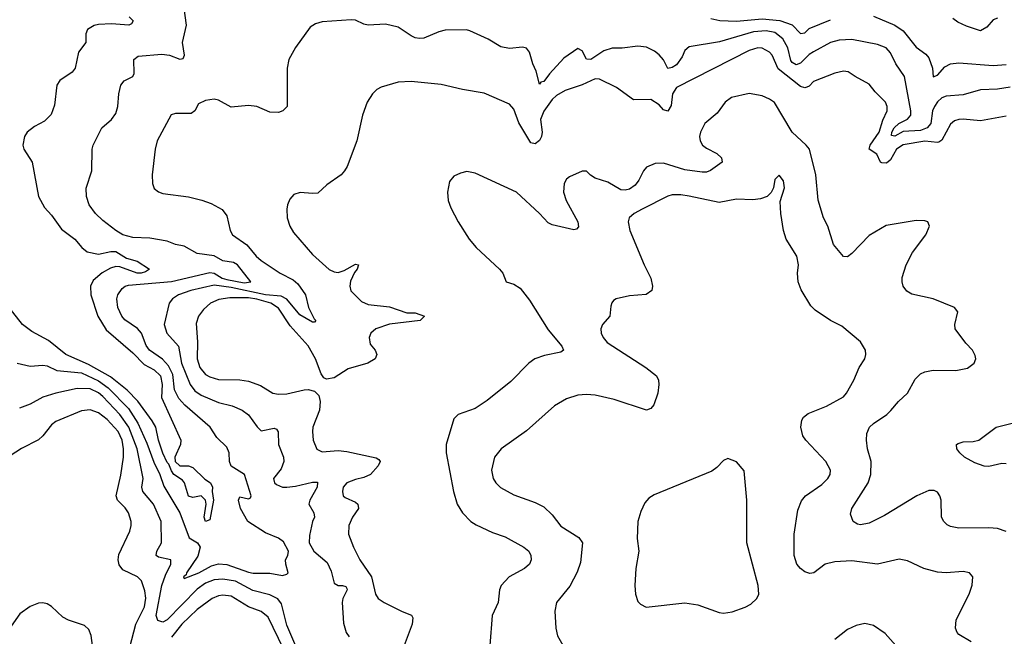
# Model space of a CAD drawing. Header units: inches. Extents: x 1173000 to 1307049, y 522583 to 678455.
# Tile 300 of 617: x 1274101 to 1278702, y 545693 to 548576. Entities that reach past the tile are written whole.
import ezdxf

# ---------------------------------------------------------------- set-up
doc = ezdxf.new("R2010")
doc.units = ezdxf.units.IN
doc.header["$MEASUREMENT"] = 0
doc.layers.add('B2574', color=7, linetype='Continuous')

msp = doc.modelspace()

# ---------------------------------------------------------------- linework, layer by layer
at = {"layer": 'B2574', "color": 5}
for points, elevation in [([(1274090, 546969.8), (1274150, 546955.7), (1274210, 546961.1), (1274230, 546957), (1274275.6, 546935.6), (1274390, 546924.2), (1274470, 546886.9), (1274515.1, 546855.1), (1274610, 546758.4), (1274654.1, 546690), (1274696.2, 546596.2), (1274727.4, 546507.4), (1274756.8, 546450), (1274774.5, 546394.5), (1274849.1, 546270), (1274893.8, 546153.8), (1274932.9, 546130), (1274943.9, 546110), (1274933, 546067), (1274881.4, 545990), (1274879.6, 545980.4), (1274866.6, 545970), (1274870, 545963), (1274938.6, 545990), (1274997.4, 546022.6), (1275031, 546031), (1275070, 546029.1), (1275170, 545992.2), (1275191.8, 545988.2), (1275270, 545987.2), (1275330, 545977.6), (1275350, 545983.1), (1275356, 545990), (1275344.2, 546030), (1275343.3, 546050), (1275353.5, 546070), (1275356.8, 546090), (1275334.5, 546134.5), (1275311, 546151), (1275250, 546176.6), (1275167.8, 546230), (1275133.2, 546290), (1275124.2, 546330), (1275130, 546344.5), (1275170, 546335.8), (1275179.4, 546340.6), (1275182.3, 546350), (1275152.5, 546450), (1275089, 546489), (1275081.5, 546510), (1275079.8, 546550), (1275070, 546576.5), (1275022.8, 546622.8), (1274991.1, 546670), (1274873.2, 546773.2), (1274844.7, 546804.7), (1274825.4, 546845.4), (1274816.5, 546916.5), (1274796.9, 546956.9), (1274768.8, 546988.8), (1274708.6, 547030), (1274693.1, 547053.1), (1274670, 547110.2), (1274651.2, 547131.2), (1274593.2, 547173.2), (1274579.4, 547190), (1274560.2, 547230), (1274555, 547270), (1274559.2, 547290), (1274580.5, 547319.5), (1274593.7, 547330), (1274610, 547335.3), (1274810, 547352.5), (1274990, 547393.9), (1275010, 547390.3), (1275048.1, 547368.1), (1275070, 547361.3), (1275150, 547344.8), (1275180.9, 547350), (1275118.7, 547430), (1275101.1, 547441.1), (1275050, 547449), (1275010, 547471.9), (1274930, 547483), (1274870, 547516.8), (1274830, 547525), (1274790, 547540.2), (1274710, 547554.6), (1274630, 547558.2), (1274583.8, 547570), (1274550.4, 547590), (1274490, 547636.5), (1274455.6, 547670), (1274425.8, 547710), (1274412.8, 547750), (1274412.1, 547787.9), (1274439, 547870), (1274439.7, 547970), (1274444.7, 547990), (1274485.3, 548070), (1274530.3, 548110), (1274550, 548137), (1274560.2, 548170), (1274564.7, 548230), (1274573.6, 548270), (1274590, 548289.7), (1274630.2, 548309.8), (1274636.3, 548323.7), (1274634.9, 548390), (1274654.6, 548405.4), (1274765.1, 548414.9), (1274800.7, 548410), (1274850, 548390.8), (1274865.1, 548394.9), (1274871.6, 548410), (1274861.5, 548470), (1274881.1, 548550), (1274870.2, 548630.2)], 740), ([(1274612.4, 548590), (1274631.4, 548570), (1274623.6, 548556.4), (1274610.8, 548550), (1274530, 548556), (1274470, 548552.8), (1274450, 548549.2), (1274418, 548530), (1274410.2, 548510), (1274410.9, 548469.1), (1274375.8, 548424.2), (1274360.3, 548350), (1274346, 548330), (1274288.9, 548291.1), (1274274.7, 548270), (1274263.5, 548176.5), (1274248.1, 548131.9), (1274218, 548102), (1274170, 548076), (1274136.9, 548050), (1274123.6, 548030), (1274115.9, 547990), (1274120.2, 547970), (1274159.7, 547910), (1274189.1, 547750), (1274217.3, 547697.3), (1274250, 547661.7), (1274296.1, 547596.1), (1274358.7, 547550), (1274392.3, 547510), (1274417, 547490), (1274470, 547480.3), (1274527.7, 547492.3), (1274550, 547491.5), (1274600.5, 547460.5), (1274650, 547446.9), (1274707.8, 547410), (1274690, 547397.1), (1274669.5, 547390.5), (1274650, 547391.4), (1274570, 547420.9), (1274550, 547421.3), (1274526, 547414), (1274487, 547393), (1274444.1, 547355.9), (1274432.2, 547330), (1274434.4, 547290), (1274466.2, 547190), (1274506.2, 547126.2), (1274630, 547018), (1274683, 546963), (1274730, 546939), (1274759.4, 546910), (1274767.4, 546870), (1274763.8, 546810), (1274853.8, 546610), (1274853.4, 546590), (1274825.9, 546530), (1274828, 546510), (1274850, 546490.1), (1274890, 546489.4), (1274910, 546482.5), (1274967.2, 546427.2), (1274992.4, 546410), (1275002.8, 546390), (1275000.5, 546370), (1275006.3, 546330), (1274990, 546237), (1274970, 546229.4), (1274964.1, 546250), (1274972.8, 546310), (1274969.5, 546330), (1274950, 546349.5), (1274910, 546342.4), (1274890, 546347.2), (1274871.8, 546410), (1274862.6, 546422.6), (1274821.8, 546450), (1274810, 546466.8), (1274798, 546498), (1274790, 546504.8), (1274770, 546548.8), (1274750.4, 546610), (1274737.3, 546670), (1274720.8, 546700.8), (1274652.9, 546792.9), (1274603.2, 546843.2), (1274525.2, 546905.2), (1274423.4, 546963.4), (1274316.8, 547010), (1274236.3, 547076.3), (1274158.4, 547118.4), (1274114.2, 547150), (1274051.9, 547230)], 720), ([(1278730, 548260.6), (1278670, 548250.5), (1278590, 548247.8), (1278510, 548224.1), (1278430, 548218.9), (1278410, 548209.9), (1278390, 548191.6), (1278376.2, 548170), (1278366, 548150), (1278358, 548090), (1278340.9, 548070), (1278310, 548058.5), (1278230, 548052.6), (1278190, 548032.1), (1278175.1, 548035.1), (1278176.9, 548050), (1278187.1, 548070), (1278209.4, 548090.6), (1278250, 548110.8), (1278264.5, 548130), (1278264.5, 548150), (1278235.4, 548310), (1278194.4, 548370), (1278170, 548420.5), (1278150, 548445.1), (1278110, 548460.6), (1277990, 548483.6), (1277930, 548479.9), (1277890, 548468.7), (1277810, 548426.2), (1277790, 548412.7), (1277750, 548372.8), (1277730, 548364.3), (1277710, 548375.9), (1277705.1, 548385.1), (1277690, 548444.2), (1277666.8, 548486.8), (1277630, 548516.5), (1277590, 548524.5), (1277530, 548519), (1277371.7, 548471.7), (1277230, 548448.4), (1277210, 548431.5), (1277197.5, 548402.5), (1277170, 548365), (1277150, 548352.3), (1277130, 548347.2), (1277110, 548388.3), (1277090, 548411.1), (1277068.2, 548428.2), (1277030, 548448), (1276990, 548452.6), (1276916.6, 548443.4), (1276870, 548443.2), (1276830, 548429.9), (1276770, 548390.5), (1276750, 548391.1), (1276730, 548430.6), (1276710, 548442), (1276644.4, 548395.6), (1276576.9, 548323.1), (1276550, 548287.4), (1276536.9, 548283.1), (1276530, 548274), (1276515, 548335), (1276499.2, 548370), (1276484.2, 548424.2), (1276470, 548443.5), (1276450, 548447.6), (1276390, 548442), (1276350, 548449.8), (1276290, 548484.2), (1276204.4, 548524.4), (1276188.5, 548528.5), (1276090, 548527.4), (1276060.4, 548519.6), (1275990.2, 548489.8), (1275970, 548487.7), (1275950, 548491), (1275930, 548500.9), (1275870, 548541), (1275810, 548555.1), (1275730, 548550.8), (1275710, 548554.5), (1275670, 548573.1), (1275650, 548575), (1275514.4, 548565.6), (1275484, 548556), (1275458.8, 548541.2), (1275390, 548445.2), (1275359.3, 548390), (1275350.4, 548349.6), (1275350.4, 548170), (1275330.7, 548150), (1275310, 548142.4), (1275270, 548144.2), (1275210, 548169.6), (1275170, 548175.1), (1275090, 548167.6), (1275030, 548199.6), (1275010, 548204.2), (1274970, 548198.7), (1274937.1, 548182.9), (1274920.5, 548150), (1274902.6, 548137.4), (1274830, 548138), (1274809.4, 548130.6), (1274744.2, 548010), (1274734.9, 547970), (1274720.4, 547850), (1274722.4, 547810), (1274730, 547787.3), (1274750, 547770.5), (1274770, 547763.7), (1274890, 547748.1), (1274951.9, 547731.9), (1274996.6, 547716.6), (1275048.2, 547688.2), (1275070, 547658.8), (1275084.2, 547590), (1275095.8, 547570), (1275163.2, 547523.2), (1275206.5, 547470), (1275228.9, 547450), (1275318.5, 547390), (1275379.7, 547359.7), (1275400.7, 547340.7), (1275436.8, 547290), (1275451.4, 547230), (1275477, 547177), (1275484.4, 547170), (1275478.5, 547161.5), (1275470, 547161), (1275410, 547195.2), (1275349.3, 547269.3), (1275322.7, 547282.7), (1275250, 547289.7), (1275090, 547323.2), (1275010, 547334), (1274901.3, 547310), (1274843.6, 547290), (1274814.9, 547270), (1274800.2, 547250), (1274777.2, 547150), (1274789.6, 547109.6), (1274843.6, 547050), (1274857.9, 546970), (1274897.5, 546870), (1274920.2, 546840.2), (1274950, 546820.1), (1275030, 546785.5), (1275094.9, 546770), (1275141.1, 546750), (1275170, 546727.8), (1275211.4, 546671.4), (1275230, 546654), (1275290, 546666.7), (1275301.7, 546661.7), (1275309.2, 546649.2), (1275310.2, 546590), (1275334.2, 546530), (1275335.9, 546510), (1275323.5, 546476.5), (1275287.9, 546430), (1275292, 546410), (1275302, 546402), (1275330, 546390.2), (1275350, 546389.5), (1275390, 546394.6), (1275470, 546414), (1275493.3, 546413.3), (1275491.8, 546390), (1275457.3, 546330), (1275452.5, 546310), (1275476.1, 546270), (1275479.6, 546250), (1275470.2, 546230), (1275455.8, 546164.2), (1275453.6, 546130), (1275475.2, 546090), (1275537.3, 546037.3), (1275557.1, 545997.1), (1275570, 545941.6), (1275590, 545929.5), (1275610.1, 545930.1), (1275625, 545925), (1275630, 545916.3), (1275631.6, 545910), (1275611.8, 545870), (1275607.6, 545850), (1275614.1, 545754.1), (1275627.2, 545710), (1275640.2, 545690)], 760), ([(1277330, 548581.7), (1277372.1, 548572.1), (1277450, 548568.4), (1277570, 548580.5), (1277652.8, 548572.8), (1277710, 548551.5), (1277750, 548510.8), (1277770, 548513.8), (1277790, 548534.5), (1277890, 548576.1)], 740), ([(1278090, 548592.4), (1278190, 548550.4), (1278230, 548524.5), (1278290, 548447.7), (1278334.6, 548414.6), (1278350, 548397.7), (1278367, 548350), (1278370, 548309), (1278390, 548316.3), (1278423.9, 548356.1), (1278450.8, 548369.2), (1278490, 548374.4), (1278650, 548361.5), (1278710, 548365.7)], 740), ([(1278670, 548583.4), (1278650, 548575), (1278619.7, 548540.3), (1278590, 548524.4), (1278525.5, 548545.5), (1278485.2, 548565.2), (1278461.6, 548581.6)], 720), ([(1278710, 548124.4), (1278590, 548103.6), (1278510, 548111.6), (1278490, 548108.7), (1278470, 548102.5), (1278450, 548088.1), (1278410, 548012.1), (1278396.2, 548003.8), (1278390, 548001.1), (1278330, 548008.2), (1278230, 547991.2), (1278198.9, 547970), (1278170, 547921), (1278158, 547910), (1278150, 547905.7), (1278130, 547906.1), (1278123.5, 547910), (1278107, 547947), (1278070.8, 547970.8), (1278074.5, 547990), (1278117.2, 548050), (1278134.3, 548105.7), (1278154.1, 548150), (1278155, 548170), (1278146.6, 548190), (1278098, 548238), (1278070, 548275.1), (1278004.5, 548310), (1277972.7, 548332.7), (1277950, 548336), (1277910, 548325.6), (1277810, 548287.3), (1277790, 548265.6), (1277779.3, 548260.7), (1277770, 548257.8), (1277750, 548263), (1277646.1, 548346.1), (1277616.7, 548410), (1277604.6, 548424.6), (1277570, 548443.6), (1277550, 548443.9), (1277510, 548431.9), (1277170, 548258.3), (1277151.4, 548230), (1277145.2, 548174.8), (1277130, 548148.5), (1277110, 548154.5), (1277090, 548178.5), (1277050, 548202.7), (1276970, 548201.7), (1276890, 548258.2), (1276810, 548298.6), (1276790, 548300.2), (1276730, 548271.8), (1276650, 548244.2), (1276610, 548221.4), (1276590, 548202.7), (1276550, 548148.4), (1276535.1, 548110), (1276543, 548050), (1276539.5, 548030), (1276530, 548010.5), (1276510, 547995.2), (1276490, 548000.9), (1276433.6, 548093.6), (1276410, 548157.4), (1276390, 548180.4), (1276272.2, 548232.2), (1276170, 548248.9), (1276070, 548273.5), (1275930, 548286.4), (1275870, 548284), (1275790, 548260.5), (1275770.3, 548249.7), (1275750.3, 548229.7), (1275724.4, 548190), (1275703.1, 548130), (1275677, 548010), (1275632, 547890), (1275619.3, 547870), (1275603, 547850), (1275536.3, 547803.7), (1275494.8, 547765.2), (1275470, 547762.7), (1275411.5, 547768.5), (1275381.6, 547758.4), (1275363.7, 547736.3), (1275353.1, 547710), (1275349.1, 547690), (1275351.5, 547650), (1275363.6, 547610), (1275381.2, 547581.2), (1275470, 547478), (1275548, 547408), (1275570, 547396.5), (1275590, 547394.5), (1275617.1, 547402.9), (1275670, 547432.7), (1275684, 547430), (1275678.6, 547410), (1275666.1, 547393.9), (1275647.3, 547352.7), (1275643.2, 547330), (1275648.5, 547308.5), (1275698.5, 547258.5), (1275730, 547243.7), (1275830, 547232.6), (1275910, 547205.7), (1275950, 547204.6), (1275993.1, 547190), (1275973.1, 547170), (1275830, 547151.7), (1275765.8, 547130), (1275742, 547110), (1275734, 547090), (1275739.2, 547059.2), (1275761.6, 547030), (1275770.4, 547010), (1275761.6, 546990), (1275728, 546970), (1275636.9, 546943.1), (1275570, 546902), (1275534.5, 546894.5), (1275522, 546902), (1275510, 546919.3), (1275482.9, 546990), (1275450, 547050.8), (1275365.1, 547145.1), (1275310, 547226.5), (1275274.9, 547250), (1275210, 547269.5), (1275170, 547275), (1275083.9, 547276.1), (1275031.8, 547268.2), (1274993.5, 547250), (1274959.9, 547220.1), (1274937.1, 547190), (1274925.3, 547154.7), (1274932, 547070), (1274930.1, 546990), (1274943.6, 546950), (1274970, 546917.4), (1274990, 546905.4), (1275030, 546893.4), (1275130, 546891.6), (1275170, 546885), (1275225.8, 546865.8), (1275284.9, 546830), (1275310, 546824.4), (1275350, 546826.2), (1275430, 546845.2), (1275450, 546846.5), (1275479.6, 546839.6), (1275498.6, 546818.6), (1275504.9, 546790), (1275501.8, 546750), (1275471.3, 546670), (1275469.2, 546650), (1275473.4, 546610), (1275490, 546567.2), (1275514.7, 546554.7), (1275590, 546560.9), (1275630, 546556.8), (1275767.5, 546527.5), (1275779.6, 546519.6), (1275785.6, 546510), (1275776.9, 546490), (1275741.3, 546450), (1275710, 546434.5), (1275670, 546426.2), (1275629.4, 546410), (1275613.1, 546390), (1275609.5, 546369.5), (1275613.4, 546350), (1275621.6, 546341.6), (1275670, 546319.8), (1275681.5, 546310), (1275683.7, 546290), (1275656.4, 546250), (1275639.1, 546210), (1275637.5, 546170), (1275660.6, 546110), (1275691, 546050), (1275745.6, 545970), (1275763.6, 545890), (1275777, 545870), (1275804.4, 545850), (1275888.2, 545808.2), (1275932.1, 545792.1), (1275939.1, 545779.1), (1275935.4, 545750), (1275897.1, 545650)], 780), ([(1278710, 546182.5), (1278670, 546196.1), (1278630, 546199.9), (1278490, 546198.5), (1278450, 546205.6), (1278434.3, 546214.3), (1278419.2, 546230), (1278408.9, 546250), (1278406.4, 546330), (1278401, 546350), (1278390, 546366), (1278374.7, 546374.7), (1278350, 546374.2), (1278294, 546350), (1278142, 546258), (1278070, 546221.7), (1278030, 546213.5), (1278016.6, 546216.6), (1277996, 546230), (1277983.9, 546263.9), (1277989.7, 546290), (1278065.4, 546410), (1278078.2, 546450), (1278079.6, 546510), (1278062.6, 546570), (1278057.5, 546610), (1278059.6, 546640.4), (1278071.5, 546670), (1278090, 546688.5), (1278152.8, 546730), (1278172, 546748), (1278207.1, 546790), (1278249.7, 546830), (1278285.5, 546894.5), (1278310, 546919.6), (1278330, 546929.1), (1278370, 546937.8), (1278475.1, 546935.1), (1278530, 546946.3), (1278561.6, 546970), (1278569.6, 546990), (1278566.2, 547006.2), (1278554, 547030), (1278522.7, 547062.7), (1278471.8, 547130), (1278471.3, 547150), (1278485.1, 547210), (1278469.7, 547229.7), (1278370, 547271.1), (1278270, 547293.3), (1278246.1, 547306.1), (1278229.6, 547330), (1278224.2, 547350), (1278225.4, 547370), (1278242.7, 547430), (1278272.3, 547487.7), (1278335.1, 547570), (1278351.8, 547610), (1278344, 547630), (1278330, 547636.2), (1278290, 547636.9), (1278150, 547614.2), (1278070, 547566.8), (1277990, 547482.8), (1277970, 547467.6), (1277950, 547468.4), (1277904.2, 547524.2), (1277876.8, 547610), (1277857.6, 547650), (1277832.4, 547732.4), (1277821.7, 547850), (1277791.6, 547970), (1277776.8, 547990), (1277710.3, 548050.3), (1277628.2, 548188.2), (1277605, 548205), (1277570, 548219.9), (1277510, 548231.2), (1277427.6, 548212.4), (1277398.4, 548190), (1277360.4, 548139.6), (1277302.1, 548090), (1277282.8, 548050), (1277278.3, 548030), (1277281.3, 548010), (1277292.2, 547990), (1277310, 547974.5), (1277359.5, 547950), (1277381.1, 547930), (1277383.1, 547910), (1277329.5, 547870.5), (1277310, 547863.2), (1277290, 547862.8), (1277210, 547873.5), (1277110, 547905.5), (1277070, 547904.1), (1277030, 547885.8), (1277016.3, 547870), (1276994.7, 547825.3), (1276977.3, 547802.7), (1276950, 547784.1), (1276930, 547779.2), (1276910, 547780.5), (1276850, 547816.8), (1276790, 547835), (1276768.4, 547848.4), (1276750, 547868), (1276730, 547868), (1276670, 547841.1), (1276657, 547830), (1276646, 547810), (1276642.8, 547770), (1276655, 547730), (1276708.9, 547630), (1276712.5, 547607.5), (1276702.8, 547597.2), (1276690, 547593.3), (1276590, 547616.4), (1276570, 547626.6), (1276530.9, 547670), (1276423.1, 547770), (1276230, 547858.8), (1276190, 547865.4), (1276160.9, 547859.1), (1276130, 547844.4), (1276110, 547819.5), (1276100.2, 547770), (1276103.2, 547730), (1276115.5, 547695.5), (1276150.2, 547630.2), (1276201.1, 547550), (1276234.9, 547510), (1276343.7, 547410), (1276359.5, 547390), (1276374.8, 547350), (1276410, 547339.1), (1276440.1, 547320.1), (1276484.1, 547264.1), (1276570, 547126), (1276634.9, 547050), (1276641.6, 547030), (1276630, 547022), (1276554.1, 547005.9), (1276508.4, 546990), (1276481.1, 546970), (1276396.1, 546883.9), (1276285.4, 546794.6), (1276230, 546758), (1276150, 546729.6), (1276130, 546709.3), (1276094.3, 546590), (1276093.7, 546550), (1276128.4, 546370), (1276146, 546310), (1276170, 546270.3), (1276210, 546228.8), (1276234.1, 546214.1), (1276310, 546178.6), (1276370, 546157.3), (1276457.1, 546110), (1276480.3, 546090), (1276490.3, 546070), (1276491.8, 546050), (1276483.7, 546030), (1276459.5, 546010), (1276388.9, 545970), (1276351.7, 545930), (1276343.2, 545910), (1276336.9, 545850), (1276308.5, 545790), (1276297.5, 545650)], 820), ([(1278546.6, 545666.6), (1278490, 545700.5), (1278481.3, 545710), (1278474, 545730), (1278477.7, 545770), (1278538, 545890), (1278551.4, 545931.4), (1278555.6, 545970), (1278539, 545990), (1278510, 545995.8), (1278430.2, 545989.8), (1278390, 545992.9), (1278326, 546010), (1278250, 546045.4), (1278210, 546053), (1278110, 546029.7), (1277990, 546045.6), (1277910, 546040.7), (1277864.9, 546030), (1277812.2, 545990), (1277793.2, 545986.8), (1277770, 545994.6), (1277749.8, 546010), (1277733.3, 546030), (1277720.3, 546070), (1277720.3, 546170), (1277737.4, 546282.6), (1277754.1, 546325.9), (1277773, 546350), (1277850, 546402), (1277877.7, 546430), (1277888.4, 546450), (1277889.7, 546470), (1277868.7, 546510), (1277774.3, 546610), (1277761.1, 546630), (1277751, 546670), (1277756.4, 546703.6), (1277763.1, 546716.9), (1277784.8, 546735.2), (1277870.6, 546769.4), (1277950, 546812.4), (1277964.7, 546830), (1277998.3, 546890), (1278024.2, 546950), (1278049.6, 546990), (1278055.6, 547010), (1278053.6, 547030), (1278029.6, 547070), (1277942.9, 547142.9), (1277889.3, 547170), (1277817.8, 547217.8), (1277798.2, 547238.2), (1277753.5, 547313.5), (1277739.2, 547350), (1277736.4, 547390), (1277739.8, 547430), (1277733.3, 547470), (1277682.7, 547550), (1277669.8, 547589.8), (1277657.8, 547670), (1277654.9, 547725.1), (1277675.6, 547790), (1277670, 547822), (1277650, 547849), (1277630, 547828), (1277623, 547790), (1277612.4, 547767.6), (1277594, 547750), (1277562, 547738), (1277527.1, 547732.9), (1277450, 547737), (1277370, 547721), (1277230, 547751), (1277190, 547757.1), (1277150, 547756.8), (1277130, 547751.5), (1277009.1, 547690), (1276972.9, 547670), (1276948.7, 547650), (1276944.2, 547630), (1276951.5, 547590), (1277018.5, 547430), (1277050, 547366.8), (1277058.7, 547330), (1277055.8, 547310), (1277028.6, 547291.4), (1276950, 547284), (1276889, 547271), (1276876.5, 547263.5), (1276867.5, 547252.5), (1276863.1, 547236.9), (1276858.4, 547190), (1276824.9, 547150), (1276817, 547130), (1276818.7, 547110), (1276827, 547090), (1276846.9, 547066.9), (1277026.4, 546950), (1277076.4, 546910), (1277086.7, 546890), (1277088.5, 546870), (1277082.4, 546830), (1277065.1, 546774.9), (1277050, 546758), (1277030, 546749.7), (1276879.4, 546799.4), (1276790, 546819.8), (1276750, 546823.1), (1276710, 546820.4), (1276656.7, 546803.3), (1276600.4, 546770), (1276470, 546654), (1276350.3, 546570), (1276320.3, 546530), (1276305.8, 546470), (1276314, 546430), (1276326, 546410), (1276347.9, 546387.9), (1276410, 546353.6), (1276510, 546317.8), (1276550, 546297.4), (1276590, 546260.3), (1276630, 546207.4), (1276714.2, 546154.2), (1276731.8, 546130), (1276722, 546038), (1276706.8, 545993.2), (1276672.3, 545927.7), (1276610.3, 545850), (1276601.5, 545810), (1276606.7, 545730), (1276614.5, 545694.5), (1276652.3, 545630)], 840), ([(1275410, 545602.6), (1275350, 545744.1), (1275324.1, 545844.1), (1275307.5, 545867.5), (1275270, 545886.6), (1275190, 545907.1), (1275110, 545950.2), (1275050, 545960.3), (1275010, 545957.4), (1274970, 545941.4), (1274930, 545913.7), (1274790, 545769.6), (1274770, 545758.5), (1274746.3, 545766.3), (1274738.9, 545790), (1274766.3, 545930), (1274782.2, 545977.8), (1274808.3, 546030), (1274808, 546050), (1274750, 546063.2), (1274739.8, 546070), (1274742.1, 546090), (1274763.4, 546130), (1274762.1, 546230), (1274727.2, 546310), (1274676.8, 546370), (1274672.8, 546390), (1274678.4, 546430), (1274650.3, 546569.7), (1274611.3, 546670), (1274570, 546730.3), (1274490, 546814.3), (1274470, 546831), (1274430, 546849.5), (1274370, 546851.4), (1274270.4, 546830), (1274209.2, 546810.8), (1274150, 546778), (1274100, 546760)], 760), ([(1274597, 545570), (1274643.8, 545750), (1274684.4, 545830), (1274690.7, 545870.7), (1274685.4, 545905.4), (1274670, 545952.4), (1274651.3, 545971.3), (1274583.3, 546003.3), (1274566.5, 546026.5), (1274561.6, 546050), (1274564.9, 546075.1), (1274616, 546184), (1274622.7, 546210), (1274622.5, 546230), (1274609.9, 546270), (1274593.8, 546293.8), (1274558, 546330), (1274552, 546350), (1274574.6, 546445.4), (1274586, 546530), (1274587, 546570), (1274579.9, 546610), (1274561, 546650), (1274510, 546707.2), (1274470, 546738.2), (1274430, 546752.1), (1274390, 546747.7), (1274270, 546697.7), (1274250, 546682.2), (1274210, 546629.7), (1274190, 546610.9), (1274110, 546570.9), (1274030, 546519.8)], 780), ([(1278710, 546498.9), (1278690, 546500.9), (1278630, 546486.4), (1278608.5, 546488.5), (1278563.9, 546503.9), (1278516.2, 546530), (1278494, 546550), (1278480.2, 546570), (1278478.9, 546590), (1278485.8, 546594.2), (1278510, 546601.4), (1278556.9, 546603.1), (1278583.6, 546610), (1278663.5, 546670), (1278738.7, 546690)], 780), ([(1275334.7, 545634.7), (1275262, 545782), (1275230, 545808.7), (1275170, 545830.4), (1275090, 545880.2), (1275050, 545885.1), (1275030, 545882.1), (1275001.2, 545870), (1274930, 545818.1), (1274859.5, 545750), (1274810, 545689.1)], 780), ([(1274441.2, 545650), (1274435.7, 545695.7), (1274424.3, 545724.3), (1274403.5, 545743.5), (1274330, 545767.8), (1274302.8, 545782.8), (1274250, 545831.5), (1274230, 545844.2), (1274210, 545849.6), (1274190, 545847.8), (1274150, 545831.3), (1274102.4, 545797.6), (1274050, 545725.1)], 820), ([(1278194.5, 545650), (1278145.3, 545705.3), (1278090, 545743.7), (1278050, 545752), (1278010, 545743.6), (1277970, 545724.2), (1277910, 545678)], 860)]:
    msp.add_lwpolyline(points, dxfattribs=dict(at, elevation=elevation))
at = {"layer": 'B2574', "color": 5, "elevation": 860}
msp.add_lwpolyline([(1277410, 546524), (1277390, 546514), (1277358.7, 546481.3), (1277334.9, 546465.1), (1277065.5, 546354.5), (1277041.4, 546338.6), (1277022.9, 546317.1), (1277004, 546276), (1276990.3, 546229.7), (1276987.2, 546150), (1276994.9, 546090), (1276979.5, 546010), (1276975.3, 545930), (1276978.4, 545890), (1276990, 545856), (1277002.4, 545842.4), (1277028.3, 545828.3), (1277210, 545849), (1277270, 545840.3), (1277370, 545803.7), (1277390, 545800.3), (1277430, 545807), (1277491, 545829), (1277516.9, 545843.1), (1277546, 545870), (1277555.1, 545890), (1277551.3, 545930), (1277499.6, 546130), (1277498.9, 546330), (1277486, 546466), (1277450, 546508.7)], close=True, dxfattribs=at)

doc.saveas('drawing.dxf')
